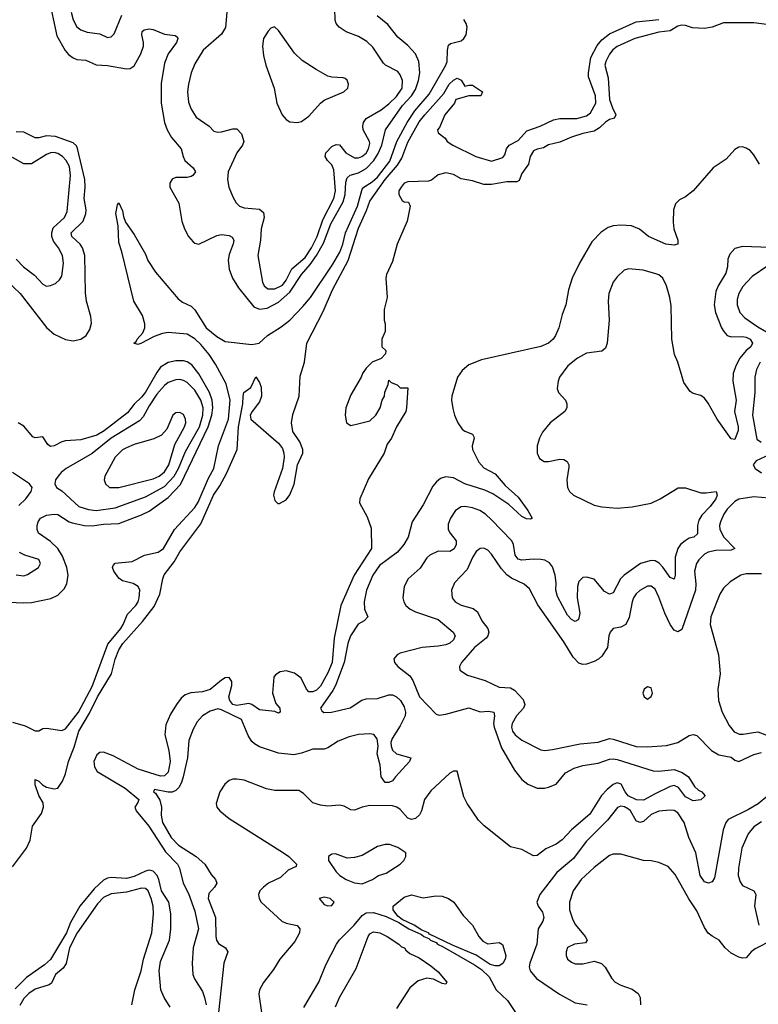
# Model space of a CAD drawing. Header units: inches. Extents: x 1682530 to 1839546, y 640742 to 791647.
# Tile 298 of 656: x 1732269 to 1736153, y 714234 to 719410. Entities that reach past the tile are written whole.
import ezdxf

# ---------------------------------------------------------------- set-up
doc = ezdxf.new("R2010")
doc.units = ezdxf.units.IN
doc.header["$MEASUREMENT"] = 0
doc.layers.add('B7731', color=7, linetype='Continuous')

msp = doc.modelspace()

# ---------------------------------------------------------------- linework, layer by layer
at = {"layer": 'B7731', "color": 5}
for points, elevation in [([(1732419.6, 719530), (1732464, 719324), (1732507.3, 719247.3), (1732526, 719226), (1732550, 719208.4), (1732570, 719200.8), (1732616.4, 719196.4), (1732670, 719171.8), (1732730, 719168.4), (1732830, 719150.8), (1732850, 719153.1), (1732870, 719166.7), (1732905.3, 719230), (1732919.6, 719270), (1732920.5, 719290), (1732910.8, 719330), (1732912.2, 719347.8), (1732923.5, 719356.5), (1732950, 719361.5), (1732970, 719358.5), (1733030, 719333.9), (1733086.8, 719326.8), (1733097.8, 719317.8), (1733100.8, 719310), (1733092.5, 719290), (1733049.3, 719230.7), (1733030, 719180.7), (1733013.4, 719073.4), (1733013, 718970), (1733030.9, 718870), (1733043.5, 718830), (1733067.3, 718790), (1733118.2, 718730), (1733127.5, 718690), (1733136.9, 718670), (1733181.8, 718630), (1733193.6, 718610), (1733178.9, 718590), (1733170, 718585), (1733150, 718579.5), (1733090, 718579.4), (1733070, 718571.5), (1733058, 718550), (1733058.3, 718530), (1733104.9, 718444.9), (1733121.6, 718350), (1733135.4, 718310), (1733157.2, 718270), (1733181.6, 718241.6), (1733190, 718234.9), (1733210, 718230.2), (1733305.7, 718274.3), (1733330, 718280.1), (1733370, 718275.2), (1733386.5, 718266.5), (1733395.2, 718250), (1733392.1, 718232.1), (1733370, 718175.1), (1733364.9, 718144.9), (1733370, 718097.3), (1733387.1, 718050), (1733419.8, 717999.8), (1733499.7, 717899.7), (1733530, 717887.1), (1733570, 717892.4), (1733630, 717924.6), (1733690, 717977.7), (1733750, 718070), (1733797, 718123), (1733830.3, 718169.7), (1733866, 718234), (1733904.2, 718335.8), (1733970, 718452.9), (1733980.7, 718490), (1733984, 718556), (1733990, 718578.9), (1734007.2, 718592.8), (1734050, 718604.7), (1734090, 718626.5), (1734130.7, 718670), (1734153.4, 718706.6), (1734172.9, 718750), (1734193, 718830), (1734281.7, 718958.3), (1734329.6, 719010), (1734350, 719041.9), (1734366.4, 719090), (1734372.2, 719130), (1734368.6, 719190), (1734350, 719230.6), (1734310, 719274), (1734257.4, 719317.4), (1734204.3, 719384.3), (1734149, 719430)], 520), ([(1732539.2, 719450), (1732549.1, 719409.1), (1732570, 719372.4), (1732590, 719356.9), (1732623.9, 719343.9), (1732690, 719334.6), (1732730, 719315.5), (1732750, 719319.6), (1732764.8, 719335.2), (1732806.5, 719433.5)], 540), ([(1733358, 719450), (1733351.6, 719368.4), (1733330, 719332.8), (1733233.1, 719250), (1733190, 719177.6), (1733170.2, 719130), (1733155.9, 719070), (1733150.8, 719030), (1733155.6, 718975.6), (1733170, 718938.7), (1733197.4, 718897.4), (1733265.5, 718850), (1733290, 718823.8), (1733310, 718818.7), (1733330, 718820.2), (1733390, 718836.5), (1733410, 718836.5), (1733435.8, 718810), (1733448.1, 718770), (1733439.7, 718750), (1733411, 718710), (1733364.6, 718610), (1733360.7, 718570), (1733369.2, 718530), (1733390, 718478), (1733407.4, 718447.4), (1733423.8, 718430), (1733450, 718421.3), (1733530, 718412.7), (1733550, 718395.8), (1733555, 718370), (1733539.2, 718310), (1733535.9, 718250), (1733520.6, 718170), (1733545, 718030), (1733554.4, 718010), (1733574, 717994), (1733610, 717995.3), (1733650, 718014.2), (1733670, 718039.7), (1733699.9, 718100.1), (1733770, 718160.3), (1733804, 718210), (1733833.7, 718270), (1733862.4, 718357.6), (1733921, 718470), (1733929.9, 718510.1), (1733920.2, 718620.2), (1733910, 718646), (1733886.6, 718670), (1733875.8, 718690), (1733879.3, 718710), (1733910, 718742.8), (1733932.8, 718752.8), (1733951.2, 718751.2), (1733983.1, 718710), (1734030, 718682.9), (1734050, 718683.2), (1734067.6, 718690), (1734090, 718708.8), (1734103.7, 718730), (1734110, 718758), (1734108.6, 718770), (1734075.5, 718830), (1734072.5, 718850), (1734076.5, 718870), (1734090, 718890.2), (1734170, 718936.3), (1734210, 718966.7), (1734250, 719005.3), (1734279.9, 719050), (1734282.4, 719090), (1734270, 719119.7), (1734256.5, 719136.5), (1734193, 719170), (1734181.2, 719181.2), (1734125.4, 719265.4), (1734095.1, 719295.1), (1734050, 719321.6), (1733985.9, 719345.9), (1733948.3, 719370), (1733933.5, 719390), (1733928, 719408), (1733926, 719466)], 540), ([(1732230, 714955.9), (1732305, 715055), (1732324.4, 715095.6), (1732335.8, 715170), (1732383, 715237), (1732394.1, 715270), (1732392.3, 715292.3), (1732370, 715331.6), (1732350, 715386.6), (1732350, 715415.5), (1732370, 715406), (1732387.8, 715387.8), (1732410, 715375.2), (1732450, 715365.7), (1732469.6, 715370.4), (1732493, 715407), (1732510, 715444.7), (1732525.3, 715510), (1732554.3, 715585.7), (1732579.4, 715670), (1732636.3, 715763.7), (1732678.6, 715850), (1732750.9, 715970), (1732770, 716047.6), (1732790, 716096.8), (1732810.5, 716130), (1732914.9, 716245.1), (1732975, 716325), (1733006.1, 716390), (1733020.7, 716470), (1733029.1, 716490.9), (1733080.4, 716559.6), (1733110, 716611.3), (1733221.5, 716758.5), (1733287.4, 716910), (1733321.4, 716958.6), (1733356.5, 717023.5), (1733411.6, 717150), (1733419.9, 717270), (1733442.4, 717390), (1733443.1, 717430), (1733448.2, 717450), (1733484.1, 717475.9), (1733510, 717531.3), (1733530, 717502), (1733538.5, 717478.5), (1733540.5, 717430), (1733530, 717401.2), (1733490.5, 717350), (1733480.7, 717330), (1733484, 717310), (1733630, 717184), (1733650, 717156), (1733658.4, 717130), (1733660.4, 717110), (1733650.4, 717049.6), (1733607.1, 716927.1), (1733604, 716910), (1733610, 716882), (1733626.4, 716866.4), (1733634.6, 716865.4), (1733670, 716884.7), (1733690, 716911.3), (1733711.7, 716968.3), (1733729.4, 717070), (1733757, 717130), (1733756.9, 717150), (1733741.7, 717190), (1733705.6, 717245.6), (1733698.7, 717290), (1733705.2, 717334.8), (1733737.8, 717430), (1733744.5, 717535.5), (1733766, 717610), (1733778.4, 717710), (1733865.1, 717874.9), (1733913.5, 717990), (1733995.7, 718144.3), (1734050, 718313.6), (1734093, 718407), (1734110, 718455.8), (1734190, 718569.6), (1734256, 718644), (1734277.7, 718682.3), (1734310, 718765.6), (1734370, 718872), (1734399.8, 718910), (1734498.5, 719021.5), (1734527.5, 719070), (1734550, 719092.2), (1734570, 719102.8), (1734590, 719092), (1734610, 719061), (1734630, 719066), (1734650, 719064.7), (1734702, 719030), (1734694, 719010), (1734630, 719009.2), (1734562, 718990), (1734556, 718970), (1734504, 718910), (1734476.8, 718843.2), (1734466, 718830), (1734470, 718814), (1734506.8, 718786.8), (1734516, 718770), (1734546, 718750), (1734666.8, 718690), (1734750, 718666.4), (1734810, 718685.5), (1734820.5, 718699.5), (1734829.6, 718730), (1734842.9, 718750), (1734890, 718775.3), (1734935.3, 718824.7), (1735005.2, 718850), (1735076.2, 718883.8), (1735110, 718890.4), (1735198, 718890), (1735250, 718904.2), (1735270, 718919.3), (1735299.2, 718970), (1735296.1, 719010), (1735260.5, 719110), (1735259.8, 719130), (1735272.3, 719210), (1735305.7, 719274.3), (1735330, 719303.2), (1735370, 719335.8), (1735510, 719398), (1735630, 719410.2)], 460), ([(1732230, 715717.1), (1732296.7, 715696.7), (1732350, 715671.8), (1732370, 715670.5), (1732390, 715683), (1732410, 715685.3), (1732490, 715673.2), (1732510, 715681.7), (1732577.1, 715770), (1732650, 715903.8), (1732732.8, 716127.2), (1732800.1, 716210), (1732813.3, 716230), (1732835.7, 716284.3), (1732878.9, 716330), (1732891.4, 716350), (1732897.1, 716370), (1732900.7, 716410), (1732891.8, 716430), (1732865.7, 716445.7), (1732810, 716460.5), (1732790, 716474), (1732763.1, 716510), (1732756.5, 716530), (1732760.1, 716539.9), (1732770, 716552.3), (1732859.5, 716560.5), (1732925.4, 716594.6), (1732996.4, 716610), (1733024.3, 716630), (1733083.2, 716730), (1733190, 716845.5), (1733207.1, 716872.9), (1733260.9, 716999.1), (1733290, 717050.2), (1733314.5, 717170), (1733366.2, 717310), (1733375, 717410), (1733354.9, 717494.9), (1733298.9, 717598.9), (1733265.1, 717650), (1733221.6, 717701.6), (1733190, 717731.3), (1733150, 717755.6), (1733050, 717764.7), (1733020.3, 717759.7), (1732975.5, 717744.5), (1732906.5, 717706.5), (1732890, 717702.4), (1732869.7, 717709.7), (1732881.6, 717718.4), (1732886.3, 717730), (1732916.6, 717763.4), (1732927.1, 717790), (1732927.2, 717810), (1732914.5, 717854.5), (1732869.7, 717930.3), (1732806.6, 718190), (1732790, 718239), (1732786.3, 718326.3), (1732774.5, 718390), (1732783.6, 718436.4), (1732790, 718446), (1732810, 718404.7), (1732814.2, 718374.2), (1732824.8, 718344.8), (1732870, 718280.4), (1732930, 718176.2), (1732943.4, 718143.4), (1732982.8, 718082.8), (1733102.4, 717942.4), (1733125.5, 717925.5), (1733170, 717904.1), (1733190, 717884.8), (1733250.1, 717790), (1733304.7, 717744.7), (1733350, 717718.7), (1733490, 717701.7), (1733527.4, 717710), (1733572.3, 717750), (1733644.6, 717795.4), (1733689.3, 717830.7), (1733758.4, 717901.6), (1733798.3, 717950), (1733915.2, 718124.8), (1733951.9, 718188.1), (1733967.9, 718230), (1733982.8, 718290), (1734046, 718430), (1734070, 718518.4), (1734078.1, 718530), (1734122.3, 718557.7), (1734150, 718582.5), (1734214.9, 718665.1), (1734252.8, 718770), (1734306.6, 718870), (1734346.7, 718930), (1734421.3, 719018.7), (1734509.9, 719169.9), (1734516.8, 719190), (1734518.4, 719250), (1734524.2, 719275.8), (1734534.8, 719285.2), (1734590, 719299.1), (1734605.1, 719310), (1734616.4, 719330), (1734621.4, 719370), (1734616.5, 719390), (1734604.4, 719410)], 480), ([(1736250, 719378), (1736130, 719393.3), (1735970, 719393.1), (1735910, 719369.9), (1735870, 719363.4), (1735806.2, 719366.2), (1735770, 719379.4), (1735750, 719381.1), (1735730, 719375.5), (1735690, 719351.8), (1735630, 719343.5), (1735504, 719310), (1735410, 719268.4), (1735388.1, 719251.9), (1735370, 719227.6), (1735350.3, 719190), (1735346.5, 719170), (1735363.7, 719103.7), (1735371.1, 718990), (1735385.9, 718945.9), (1735403.8, 718910), (1735399.9, 718900.1), (1735391, 718890), (1735370, 718885.1), (1735350, 718871.1), (1735318.6, 718841.4), (1735290, 718823.1), (1735230, 718810.8), (1735170, 718792), (1735110, 718766.3), (1735050, 718752.4), (1735023.4, 718736.6), (1734990, 718729.6), (1734970, 718719.7), (1734954, 718690), (1734944.9, 718650), (1734910, 718600.9), (1734894.9, 718565.1), (1734883.1, 718556.9), (1734830, 718557.4), (1734750, 718544), (1734710, 718543.5), (1734650, 718562), (1734590, 718573.1), (1734550, 718595.3), (1734510, 718604.8), (1734470, 718594), (1734433.5, 718566.5), (1734418.8, 718561.2), (1734310, 718556.5), (1734290.6, 718550), (1734274, 718530), (1734262.8, 718510), (1734262, 718490), (1734279.6, 718459.6), (1734290, 718452), (1734314, 718450), (1734322, 718430), (1734306, 718350), (1734253.4, 718230), (1734230, 718138), (1734197.3, 718070), (1734194, 718050), (1734201, 717950), (1734185.4, 717885.4), (1734184.7, 717830), (1734191.3, 717810), (1734191.3, 717770), (1734174, 717730), (1734174, 717690), (1734194, 717670), (1734192.7, 717652.7), (1734170, 717628), (1734122, 717610), (1734090, 717578), (1734071.3, 717550), (1734064.7, 717530), (1734010, 717438), (1733984, 717370), (1733980.7, 717330), (1733986.8, 717290), (1734010, 717276), (1734053.6, 717286.4), (1734110, 717301), (1734142, 717330), (1734164, 717370), (1734175.3, 717410), (1734188, 717430), (1734188.9, 717451.1), (1734207.3, 717492.7), (1734210, 717514), (1734222, 717502), (1734254, 717490), (1734270, 717474), (1734310, 717474), (1734302.8, 717370), (1734298.8, 717350), (1734250.7, 717270), (1734223.8, 717210), (1734202, 717178), (1734185.5, 717130), (1734103.7, 716996.3), (1734057.6, 716890), (1734056.4, 716870), (1734096.4, 716796.4), (1734116.8, 716736.8), (1734118, 716630), (1734028, 716490), (1733958, 716330), (1733922.5, 716157.5), (1733912, 716030), (1733890, 715976.3), (1733850, 715906.3), (1733830, 715885.4), (1733810, 715875.6), (1733790, 715876.2), (1733776.2, 715890), (1733748.1, 715948.1), (1733714.6, 715974.6), (1733670, 715986.9), (1733638.6, 715981.4), (1733613.6, 715966.4), (1733606, 715954), (1733598.3, 715870), (1733615.6, 715815.6), (1733637, 715790), (1733638, 715770), (1733630, 715764), (1733610, 715773.2), (1733530, 715781.3), (1733489.2, 715809.2), (1733474, 715814), (1733410, 715804.7), (1733389.9, 715810), (1733373.7, 715830), (1733369, 715850), (1733384.7, 715910), (1733383.7, 715930), (1733370, 715952.3), (1733350, 715949.8), (1733330, 715937.3), (1733270, 715888.9), (1733230, 715875.9), (1733168.8, 715871.2), (1733139.5, 715860.5), (1733117.7, 715842.3), (1733093.4, 715810), (1733061.6, 715758.4), (1733037.5, 715702.5), (1733032.7, 715650), (1733052.8, 715567.2), (1733060.2, 715510), (1733050, 715453.2), (1733030, 715435.1), (1733010, 715432.8), (1732891.9, 715470), (1732760.2, 715540.2), (1732710, 715559.7), (1732690, 715556.7), (1732674.7, 715545.3), (1732659, 715510), (1732661.7, 715481.7), (1732676.7, 715456.7), (1732823.5, 715370), (1732894.6, 715310), (1732890, 715294), (1732874, 715270), (1732881.6, 715250), (1732948.1, 715170), (1733035.1, 715035.1), (1733098.4, 714970), (1733109.5, 714949.5), (1733128.5, 714870), (1733155.6, 714815.6), (1733190, 714723.8), (1733208.4, 714630), (1733181.5, 714530), (1733175.2, 714450), (1733179, 714390), (1733187.5, 714367.5), (1733230, 714301.3), (1733239.8, 714270), (1733248.6, 714230)], 460), ([(1732136.5, 718096.5), (1732270.8, 717970.8), (1732410, 717791.1), (1732450, 717756.2), (1732510, 717728), (1732550, 717720.8), (1732590, 717730.2), (1732617.4, 717750), (1732638.4, 717781.6), (1732646, 717814), (1732643.2, 717850), (1732620.8, 717930), (1732614, 717974), (1732612.1, 718170), (1732599.6, 718210), (1732586.1, 718230), (1732542.3, 718270), (1732540.2, 718290), (1732602.5, 718350), (1732617.2, 718390), (1732618.5, 718410), (1732607.3, 718470), (1732612.8, 718530), (1732611.1, 718570), (1732573.3, 718733.3), (1732567, 718747), (1732550, 718762.9), (1732456.4, 718796.4), (1732410, 718799.1), (1732370, 718788.5), (1732350, 718788.1), (1732290, 718817.8), (1732250, 718819.7)], 520), ([(1732250.2, 718150), (1732287.9, 718110), (1732346.3, 718066.3), (1732390, 718018.9), (1732410, 718008.9), (1732430, 718011.7), (1732456.8, 718023.2), (1732478.7, 718041.3), (1732490, 718060.7), (1732499.1, 718130), (1732493.2, 718170), (1732472.6, 718210), (1732445.9, 718245.9), (1732437.7, 718270), (1732437, 718290), (1732445.3, 718314.7), (1732504.3, 718370), (1732518.3, 718401.7), (1732535.4, 718590), (1732530, 718637.7), (1732512.9, 718670), (1732494, 718690), (1732470, 718706.1), (1732450, 718712), (1732430, 718710.4), (1732410, 718701), (1732330, 718651.1), (1732290, 718652.2), (1732230, 718685.7)], 540), ([(1736159.1, 718650), (1736130, 718699.8), (1736110, 718721.1), (1736090, 718734.5), (1736070, 718741.1), (1736050, 718739.8), (1736030, 718726.4), (1735983.6, 718676.4), (1735916.2, 718630), (1735810, 718509.6), (1735770, 718478.4), (1735738, 718462), (1735717.7, 718442.3), (1735706.5, 718410), (1735705.1, 718345.1), (1735708.8, 718310), (1735730.2, 718250), (1735730, 718229.6), (1735710, 718223.9), (1735667.3, 718230), (1735576, 718270), (1735528.3, 718308.3), (1735486.3, 718326.3), (1735430, 718329), (1735390, 718325.7), (1735363.2, 718316.8), (1735327.3, 718292.7), (1735277.8, 718242.2), (1735212.9, 718130), (1735174.4, 718050), (1735154.4, 717990), (1735140.2, 717910), (1735120.9, 717859.1), (1735103.5, 717790), (1735087.2, 717750), (1735073.5, 717730), (1735050, 717709.4), (1735010, 717691.6), (1734697.9, 717622.1), (1734630, 717595.2), (1734595.1, 717564.9), (1734571.4, 717530), (1734541.7, 717430), (1734539.6, 717410), (1734546, 717366), (1734555.2, 717330), (1734573.1, 717290), (1734596.3, 717256.3), (1734610, 717246.2), (1734650.1, 717230.1), (1734656.9, 717216.9), (1734659.1, 717210), (1734648.2, 717170), (1734649.7, 717150), (1734683.6, 717083.6), (1734710, 717053), (1734770, 717021.5), (1734821.2, 716961.2), (1734890, 716898.8), (1734941.5, 716830), (1734963, 716790), (1734955.5, 716784.5), (1734934.2, 716785.8), (1734910, 716798), (1734841.8, 716861.8), (1734756.3, 716916.3), (1734715.7, 716935.7), (1734610.5, 716970), (1734550, 717000.7), (1734510, 717006.7), (1734482.5, 716997.5), (1734460, 716980), (1734441.8, 716958.2), (1734390, 716858.7), (1734333.3, 716770), (1734310.9, 716690), (1734289.2, 716650), (1734255.8, 716610), (1734160.4, 716539.6), (1734125.7, 716490), (1734092.4, 716410), (1734079.6, 716350), (1734082, 716310), (1734098.9, 716270), (1734080.8, 716250), (1734048.9, 716231.1), (1734008.8, 716171.2), (1733994.6, 716130), (1733975.1, 716030), (1733929.3, 715910), (1733916.2, 715883.8), (1733850.7, 715790), (1733856.8, 715776.8), (1733867.8, 715767.8), (1733908.9, 715768.9), (1734007.3, 715792.7), (1734067.6, 715832.4), (1734090, 715839.9), (1734150, 715840.6), (1734210, 715860.5), (1734230, 715859.8), (1734250, 715850.6), (1734270.9, 715830), (1734290, 715797.3), (1734297.3, 715770), (1734295.9, 715750), (1734270, 715698), (1734226.9, 715630), (1734221, 715610), (1734222.1, 715590), (1734230.1, 715570.1), (1734250, 715551), (1734325.5, 715530), (1734319.1, 715510), (1734245.3, 715430), (1734230, 715407.6), (1734210, 715399.1), (1734190, 715400.3), (1734170, 715429.6), (1734163.7, 715490), (1734149.2, 715550), (1734154.2, 715590), (1734149.3, 715629.3), (1734131.7, 715651.7), (1734110, 715655.9), (1734050, 715652), (1734000.8, 715639.2), (1733943.8, 715616.2), (1733890, 715582.6), (1733870, 715575.6), (1733810, 715574.1), (1733750, 715553.1), (1733710, 715545.8), (1733630, 715553), (1733530, 715587.8), (1733503.4, 715603.4), (1733490, 715615), (1733470, 715646.6), (1733435.6, 715730), (1733330, 715781.5), (1733310, 715786.6), (1733270, 715774.8), (1733230.6, 715749.4), (1733202.3, 715717.7), (1733180.7, 715679.3), (1733158.8, 715621.2), (1733151.2, 715530), (1733128.9, 715430), (1733120, 715400), (1733106.1, 715373.9), (1733090, 715357.1), (1733070, 715349.1), (1733048.7, 715348.7), (1732978, 715362), (1732972.9, 715350), (1732983.3, 715343.3), (1733006.1, 715306.1), (1733013.6, 715270), (1733012, 715228), (1733019.7, 715190), (1733065.5, 715110), (1733103.9, 715070), (1733196.6, 715010), (1733242.1, 714970), (1733275.9, 714915.9), (1733297.8, 714890), (1733304.8, 714870), (1733293.6, 714850), (1733263.5, 714816.5), (1733259.6, 714790), (1733298.8, 714690), (1733299.5, 714590), (1733303.4, 714570), (1733313.8, 714553.8), (1733351.4, 714530), (1733362.7, 714510), (1733342, 714450), (1733313.9, 714190)], 480), ([(1736212.9, 718212.9), (1736070, 718217.8), (1736030, 718207.1), (1736002.7, 718177.3), (1735993.4, 718150), (1735990.2, 718110), (1735982.1, 718077.9), (1735941.5, 718010), (1735930, 717980.7), (1735921.2, 717910), (1735928.4, 717870), (1735959.8, 717790), (1735971, 717770), (1735990, 717750.2), (1736010, 717742.1), (1736070, 717744.5), (1736090, 717740.1), (1736110.1, 717730), (1736122.7, 717710), (1736114.5, 717690), (1736089.7, 717670.3), (1736056.6, 717630), (1736035.3, 717590), (1736021.4, 717550), (1736019.8, 717510), (1736036.6, 717410), (1736028.3, 717350), (1736047.3, 717270), (1736046.5, 717250), (1736030, 717203), (1736010, 717205.8), (1735936.9, 717310), (1735890, 717394.5), (1735870, 717420.4), (1735850, 717433.7), (1735810, 717444.7), (1735795.3, 717455.3), (1735761.6, 717501.6), (1735729.9, 717609.9), (1735712.2, 717650), (1735697.7, 717730), (1735694, 717906), (1735687.2, 717950), (1735670, 718010.9), (1735651.4, 718050), (1735630, 718067.8), (1735614.2, 718074.2), (1735547.9, 718092.1), (1735470, 718099.9), (1735447.3, 718092.7), (1735410, 718058), (1735389.5, 718030), (1735366.6, 717970), (1735363.1, 717930), (1735369.5, 717830), (1735357.5, 717710), (1735350, 717683.5), (1735330, 717667.2), (1735250, 717656), (1735202.6, 717630), (1735152, 717590), (1735107, 717530), (1735099.7, 717510), (1735096, 717470), (1735103.1, 717450), (1735139.3, 717410), (1735145.7, 717390), (1735145.2, 717370), (1735135.6, 717350), (1735058.5, 717290), (1735018, 717242), (1735001.6, 717210), (1734990.2, 717170), (1734990.2, 717130), (1735003, 717103), (1735027.3, 717087.3), (1735050, 717086.7), (1735110, 717099.8), (1735130, 717097.4), (1735147.2, 717087.2), (1735156, 717070), (1735156.7, 717056.7), (1735146.8, 716990), (1735150.2, 716950.2), (1735160.3, 716930), (1735180.3, 716910), (1735290, 716857.4), (1735330, 716848.5), (1735410, 716842.2), (1735490, 716848.3), (1735590, 716867.3), (1735636.2, 716890), (1735731.5, 716948.5), (1735770, 716948.7), (1735850, 716922.3), (1735878.5, 716921.5), (1735930.6, 716930), (1735937.2, 716910), (1735929.2, 716890), (1735899.8, 716850), (1735855.2, 716804.8), (1735840.6, 716779.4), (1735833.9, 716750), (1735833.8, 716706.2), (1735813.4, 716690), (1735790, 716683.7), (1735769, 716670), (1735744.4, 716650), (1735729.2, 716630), (1735715.9, 716584.1), (1735715, 716490), (1735710, 716468.2), (1735690, 716477.8), (1735651.8, 716531.8), (1735632.1, 716552.1), (1735610, 716564), (1735590, 716567), (1735533.1, 716550), (1735447.6, 716490), (1735428.1, 716470), (1735390, 716396.8), (1735370.2, 716389.8), (1735344.1, 716404.1), (1735290, 716468.1), (1735250, 716479.8), (1735230, 716476.8), (1735210, 716456.4), (1735201.5, 716430), (1735200.1, 716370), (1735214.1, 716290), (1735210, 716263.7), (1735205.2, 716254.8), (1735190, 716245.1), (1735170, 716256.5), (1735150, 716279.8), (1735097.3, 716377.3), (1735087.9, 716410), (1735090.3, 716450), (1735084.5, 716490), (1735070, 716534), (1735054.3, 716554.3), (1735030, 716567.9), (1735010, 716572.7), (1734970, 716574.4), (1734910, 716568.2), (1734890, 716574.3), (1734874.6, 716594.6), (1734864.9, 716650), (1734856.6, 716670), (1734750, 716780.2), (1734717.6, 716810), (1734687.8, 716830), (1734650, 716844.3), (1734610, 716849.9), (1734590, 716847.9), (1734561, 716830), (1734534, 716790), (1734521.8, 716758.2), (1734521.5, 716730), (1734531.8, 716710), (1734564, 716670), (1734563.9, 716650), (1734552.7, 716627.3), (1734530, 716614.6), (1734470, 716616.1), (1734424.8, 716595.2), (1734410, 716581.5), (1734374.2, 716525.8), (1734311, 716470), (1734291, 716430), (1734283.5, 716370), (1734288.2, 716350), (1734300.2, 716330), (1734322.2, 716310), (1734350, 716296.2), (1734470, 716255.7), (1734548.4, 716190), (1734558.2, 716170), (1734550, 716149.9), (1734530, 716132.5), (1734510, 716123.7), (1734470, 716115.5), (1734384.9, 716110), (1734270, 716078.9), (1734253.4, 716070), (1734236.3, 716050), (1734239.1, 716030), (1734257.1, 716010), (1734319.6, 715959.6), (1734335.6, 715935.6), (1734370.9, 715850), (1734459.3, 715759.3), (1734474.4, 715754.4), (1734510, 715758), (1734630, 715791.6), (1734690, 715771.1), (1734734.7, 715774.7), (1734762.6, 715770), (1734766.3, 715750), (1734760.2, 715710), (1734763.8, 715690), (1734801.7, 715581.7), (1734870, 715464.5), (1734910, 715416.2), (1734941.5, 715390), (1734990.1, 715370.1), (1735028.7, 715370), (1735050, 715374.6), (1735090, 715391), (1735138.3, 715450), (1735184.6, 715475.4), (1735230, 715489.2), (1735310, 715501.2), (1735370, 715522.6), (1735390, 715524.1), (1735410, 715521.3), (1735600.1, 715460.1), (1735630, 715458.5), (1735710, 715467.6), (1735752.5, 715452.5), (1735786.3, 715430), (1735818.1, 715378.1), (1735838.4, 715358.4), (1735856.3, 715350), (1735871.5, 715331.5), (1735870, 715325.2), (1735850, 715307.6), (1735810, 715302.4), (1735770, 715324), (1735732.9, 715372.9), (1735710, 715383.5), (1735690, 715378.2), (1735610, 715340.6), (1735550, 715307.2), (1735511.7, 715308.3), (1735468.7, 715328.7), (1735452.1, 715350), (1735431, 715391), (1735410, 715397.3), (1735390, 715389.4), (1735357.4, 715362.6), (1735329.2, 715330.8), (1735266.4, 715233.6), (1735171.3, 715150), (1735121.9, 715098.1), (1735090, 715075.3), (1735035.8, 715050), (1734990, 715016.5), (1734970, 715014.4), (1734910, 715048), (1734850, 715061.8), (1734711.3, 715171.3), (1734680.8, 715200.8), (1734622, 715290), (1734604.7, 715324.7), (1734570, 715458.4), (1734550, 715459.8), (1734530, 715448.7), (1734430, 715356), (1734397.2, 715310), (1734382.6, 715250), (1734371.9, 715230), (1734350, 715209.9), (1734330, 715205.6), (1734310, 715212.2), (1734270, 715256.8), (1734252.1, 715270), (1734230, 715277.2), (1734110, 715278.4), (1734070.2, 715269.8), (1734030, 715254.3), (1734010, 715255.8), (1733974.8, 715274.8), (1733950, 715280.9), (1733890, 715275.8), (1733850, 715279.8), (1733810, 715292.9), (1733761.7, 715341.7), (1733736.8, 715356.8), (1733610, 715357.5), (1733566.8, 715366.8), (1733450, 715411.3), (1733410, 715417.7), (1733390, 715417.4), (1733370, 715410.8), (1733346.7, 715390), (1733320.7, 715350), (1733301.8, 715290), (1733304.8, 715270), (1733321, 715250), (1733369.7, 715209.7), (1733655.5, 715030), (1733683.6, 715010), (1733724.4, 714970), (1733722, 714958), (1733681.3, 714938.7), (1733640.1, 714899.9), (1733577.4, 714870), (1733550.3, 714850), (1733531.8, 714830), (1733524, 714810), (1733527.4, 714790), (1733538.7, 714770), (1733646.5, 714670), (1733670, 714659.8), (1733727.8, 714647.8), (1733742.7, 714630), (1733741, 714610), (1733716.3, 714563.7), (1733636.9, 714470), (1733603.8, 714416.2), (1733550, 714348.4), (1733530.2, 714310), (1733527.1, 714287.1), (1733541, 714190)], 520), ([(1736203.7, 718116.3), (1736120.1, 718059.9), (1736072.3, 718007.7), (1736050.1, 717970), (1736041.7, 717938.3), (1736041.3, 717910), (1736055, 717870), (1736081.9, 717841.9), (1736150, 717795), (1736228.7, 717748.7)], 540), ([(1732170, 716350.1), (1732290, 716343.5), (1732330, 716345.6), (1732432.3, 716367.7), (1732470, 716384.6), (1732502.5, 716417.5), (1732515.8, 716444.2), (1732523, 716490), (1732516.6, 716530), (1732493.3, 716590), (1732468.5, 716630), (1732430, 716666.5), (1732367.4, 716710), (1732359.9, 716730), (1732361, 716750), (1732365.8, 716770), (1732377.7, 716790), (1732410, 716804.1), (1732449.5, 716810.5), (1732470, 716808.7), (1732529.4, 716770), (1732544.6, 716764.6), (1732610, 716750.5), (1732650, 716748.2), (1732710, 716756.8), (1732790, 716761), (1732910, 716806.1), (1732950, 716826), (1733050, 716898.2), (1733114.6, 716965.4), (1733260.3, 717270), (1733279.7, 717330), (1733284.7, 717370), (1733281.3, 717410), (1733267.4, 717450), (1733210, 717548.3), (1733174.4, 717594.4), (1733150, 717610.3), (1733130, 717615.8), (1733090, 717616.1), (1733050, 717607.4), (1733010, 717582.4), (1732990, 717555.6), (1732930, 717450.9), (1732910, 717424.8), (1732870, 717387.6), (1732836.2, 717343.7), (1732712.5, 717247.5), (1732675, 717225), (1732590, 717201.6), (1732510, 717195.4), (1732490, 717189.9), (1732450, 717169), (1732430, 717165.2), (1732416.3, 717176.3), (1732390, 717216), (1732350, 717211.7), (1732337.3, 717217.3), (1732290, 717273.1), (1732260.9, 717290)], 520), ([(1736163.3, 717610), (1736142.9, 717570), (1736135.5, 717530), (1736133.9, 717450), (1736122.7, 717330), (1736144.8, 717204.8), (1736168.6, 717188.6)], 540), ([(1736210, 717122.2), (1736141.3, 717090), (1736125.5, 717070), (1736137.1, 717050), (1736170, 717027.6)], 540), ([(1732264, 716856), (1732300.9, 716890), (1732328.2, 716930), (1732335.1, 716950), (1732320.9, 716970), (1732230, 717029.7)], 540), ([(1736210, 716894.6), (1736130, 716900.7), (1736050, 716888.4), (1736030, 716877.2), (1735990, 716836.1), (1735972.4, 716810), (1735954.1, 716770), (1735948.2, 716750), (1735950.1, 716730), (1735971.8, 716690), (1736030.4, 716630), (1736010, 716621.4), (1735930, 716618.5), (1735890, 716611.1), (1735870, 716600.2), (1735840.2, 716570), (1735828, 716550), (1735818, 716510), (1735824.8, 716444.8), (1735822.7, 716410), (1735750, 716203.6), (1735730, 716191.1), (1735710, 716199.8), (1735690, 716229.7), (1735661.6, 716290), (1735630, 716374.5), (1735610, 716415.1), (1735590, 716431.3), (1735570, 716431.1), (1735530, 716409.7), (1735510, 716391.1), (1735497.2, 716370), (1735488.8, 716350), (1735473.6, 716266.4), (1735455.6, 716230), (1735430, 716215.4), (1735390.2, 716209.8), (1735373.1, 716190), (1735366.4, 716170), (1735360.6, 716110), (1735330, 716064.5), (1735312.5, 716047.5), (1735290, 716035.2), (1735250, 716021.7), (1735230, 716020.2), (1735210, 716027.2), (1735179.2, 716059.2), (1735130, 716138.5), (1734993.9, 716333.9), (1734950, 716417.6), (1734922, 716442), (1734854.5, 716474.5), (1734831, 716491), (1734802.7, 716522.7), (1734750, 716600.7), (1734730, 716620.7), (1734710, 716631.6), (1734690, 716629.6), (1734670, 716614), (1734650, 716582.9), (1734621.5, 716518.5), (1734555.8, 716450), (1734539.5, 716410), (1734543.7, 716370), (1734559.3, 716350), (1734590, 716331.8), (1734653.7, 716313.7), (1734676.9, 716296.9), (1734699.8, 716250), (1734730.9, 716210), (1734735.1, 716190), (1734730.1, 716170), (1734721.8, 716158.2), (1734660.2, 716110), (1734592.7, 716030), (1734582, 716010), (1734584, 715990), (1734624.2, 715964.2), (1734716, 715936), (1734790, 715901.5), (1734850, 715897.7), (1734870, 715885.8), (1734916, 715836), (1734925.5, 715810), (1734918.2, 715790), (1734881.8, 715750), (1734859.3, 715710), (1734855, 715690), (1734859.8, 715670), (1734874.2, 715650), (1734910, 715622.7), (1735010, 715571.5), (1735030, 715567.9), (1735070, 715572.2), (1735216.6, 715603.4), (1735310, 715611.8), (1735370, 715630.1), (1735390, 715628), (1735510, 715588.8), (1735570, 715587.5), (1735670, 715594.2), (1735729.8, 715610.2), (1735790, 715646), (1735810, 715651.6), (1735830, 715646), (1735907.5, 715567.5), (1735945.5, 715545.5), (1736010, 715532.3), (1736030, 715517.6), (1736050, 715510.2), (1736130, 715546.7), (1736170, 715557.1)], 540), ([(1732250, 716490.4), (1732290, 716486.7), (1732310, 716493.4), (1732367.3, 716530), (1732378.3, 716550), (1732370, 716571.3), (1732295.1, 716595.1), (1732268.4, 716608.4)], 540), ([(1736170, 716496.7), (1736090, 716496.8), (1736060.5, 716490), (1736004.7, 716455.3), (1735970, 716421.3), (1735951.3, 716390), (1735903.5, 716270), (1735900.2, 716230), (1735942.9, 716070), (1735952.4, 715970), (1735940.7, 715890), (1735942.9, 715830), (1735963.2, 715770), (1735999.5, 715699.5), (1736026.7, 715666.7), (1736054.2, 715654.2), (1736072.8, 715652.8), (1736150, 715665.4), (1736193, 715650)], 560), ([(1736202.8, 715330), (1736152.3, 715287.7), (1736102.1, 715257.9), (1735994.5, 715205.5), (1735982.9, 715190), (1735968.1, 715150), (1735922, 714898), (1735910, 714877), (1735890.3, 714869.7), (1735870, 714876.8), (1735847.6, 714910), (1735825.2, 715030), (1735787.3, 715110), (1735762.6, 715190), (1735730, 715239.4), (1735710, 715251.9), (1735690, 715254), (1735630, 715248.3), (1735590, 715230.7), (1735550, 715193.7), (1735530, 715188.5), (1735510, 715197.2), (1735480.7, 715250), (1735470, 715259.4), (1735450, 715271), (1735430, 715275), (1735412.6, 715267.4), (1735359.2, 715200.8), (1735248.6, 715090), (1735180.3, 714999.7), (1735093.6, 714926.4), (1735004.9, 714810), (1734988.2, 714770), (1734994.9, 714750), (1735018.1, 714718.1), (1735024.5, 714690), (1735019.1, 714670), (1734995, 714630), (1734987.9, 714550), (1734950.9, 714450), (1734948.8, 714430), (1734953.6, 714410), (1734987.4, 714370), (1735107.3, 714287.3), (1735190, 714240.5), (1735253.4, 714230)], 540), ([(1736170, 715192.3), (1736130, 715166.6), (1736099.8, 715130), (1736066.3, 715053.7), (1736048.1, 714950), (1736047, 714910), (1736056.8, 714876.8), (1736070, 714858.8), (1736128.8, 714830), (1736137.3, 714817.3), (1736140.2, 714810), (1736133.7, 714750), (1736155.5, 714650)], 560), ([(1736225.5, 714570), (1736135.7, 714524.3), (1736115.8, 714510), (1736090, 714477.2), (1736070, 714476), (1736050, 714482), (1736010, 714502), (1735978.4, 714530), (1735947.3, 714570), (1735910, 714591.2), (1735890, 714608.2), (1735870, 714637.4), (1735830, 714725.1), (1735788.2, 714788.2), (1735716.6, 714916.6), (1735678.4, 714958.4), (1735630, 714979.7), (1735590, 714988.2), (1735549.8, 714989.8), (1735430, 715023.1), (1735390, 715023.5), (1735370, 715016), (1735290, 714953.5), (1735222, 714890), (1735180.1, 714830), (1735159.8, 714770), (1735160.7, 714730), (1735177.7, 714677.7), (1735192.1, 714652.1), (1735242.6, 714590), (1735253.7, 714570), (1735243.4, 714556.6), (1735186, 714550), (1735150, 714531.3), (1735141.7, 714510), (1735141.7, 714490), (1735150, 714470.7), (1735170, 714454.4), (1735190, 714446), (1735230, 714445.7), (1735290, 714459.5), (1735327.9, 714447.9), (1735348.2, 714428.2), (1735382.6, 714370), (1735400.4, 714350), (1735430, 714334.3), (1735490, 714312.6), (1735522, 714290), (1735531.6, 714270), (1735533.6, 714230)], 560), ([(1733059.3, 714219.3), (1733028.5, 714268.5), (1733011.2, 714310), (1733002.5, 714410), (1733010, 714459.3), (1733057, 714570), (1733063.4, 714630), (1733063.7, 714710), (1733052.5, 714770), (1733013.7, 714830), (1733000.1, 714890), (1732991, 714911), (1732970, 714933.3), (1732950, 714938.4), (1732930, 714934.2), (1732870, 714905.7), (1732830, 714894.5), (1732750, 714900.6), (1732730, 714896.7), (1732710, 714886), (1732659.6, 714840.4), (1732585, 714750), (1732536.7, 714663.3), (1732514.1, 714610), (1732431, 714469), (1732399.8, 714440.2), (1732305.2, 714374.8), (1732245.2, 714314.8)], 460), ([(1732857.8, 714230), (1732873.8, 714310), (1732908, 714410), (1732919.7, 714470), (1732963.8, 714610), (1732972.7, 714710), (1732969.9, 714750), (1732960.9, 714790), (1732943.6, 714830), (1732930, 714842.1), (1732910, 714844), (1732830, 714823), (1732750, 714814.5), (1732710, 714794.3), (1732678.4, 714761.6), (1732571.3, 714610), (1732530.1, 714530), (1732512.4, 714447.6), (1732496.5, 714423.5), (1732457.7, 714390), (1732435.4, 714344.6), (1732424.5, 714335.5), (1732350, 714313.4), (1732316.3, 714290), (1732290, 714263.4), (1732270, 714226.4)], 480), ([(1733763.8, 714216.2), (1733841.1, 714350), (1733878.1, 714441.9), (1733934.5, 714550), (1733950, 714572.7), (1734028.4, 714650), (1734070, 714700.7), (1734090, 714715), (1734130, 714716.1), (1734195.9, 714695.9), (1734263, 714663), (1734315.8, 714630), (1734380.9, 714600.9), (1734393.8, 714590), (1734419.6, 714579.6), (1734429.4, 714570), (1734458.1, 714558.1), (1734465.7, 714550), (1734496.5, 714536.5), (1734661.1, 714441.1), (1734696.8, 714416.8), (1734737.4, 714377.4), (1734774.7, 714310), (1734833.3, 714253.3), (1734890, 714169.4)], 520), ([(1733930, 714220.2), (1733950, 714269.4), (1734037.9, 714422.1), (1734100.8, 714590), (1734110, 714603.4), (1734130, 714614.9), (1734162.2, 714610), (1734200.6, 714590), (1734262.3, 714550), (1734276.3, 714536.3), (1734291.8, 714530), (1734298.5, 714518.5), (1734320.5, 714500.5), (1734370, 714477.6), (1734430, 714436.5), (1734470, 714403.6), (1734514.2, 714350), (1734510, 714339.5), (1734490, 714342.4), (1734445.4, 714365.4), (1734410.6, 714370.6), (1734363.5, 714356.5), (1734320.1, 714319.9), (1734250, 714211.9)], 480)]:
    msp.add_lwpolyline(points, dxfattribs=dict(at, elevation=elevation))
for points, elevation in [([(1733608.1, 719371.9), (1733590, 719365.2), (1733574.8, 719350), (1733550.6, 719310), (1733544.9, 719270), (1733550, 719222), (1733563, 719170), (1733607.7, 719050), (1733621.6, 718970), (1733648.4, 718910), (1733670, 718884.9), (1733690, 718873), (1733730, 718868.4), (1733750, 718874.4), (1733790, 718902), (1733850, 718970.4), (1733870, 718986.7), (1733972.7, 719030), (1733995.1, 719050), (1733998, 719070), (1733991.3, 719091.3), (1733979.6, 719099.6), (1733970, 719103.7), (1733910, 719107), (1733890, 719113.6), (1733827.2, 719147.2), (1733754.6, 719194.6), (1733714, 719234), (1733630, 719353.2)], 560), ([(1733110, 717517.4), (1733090, 717517), (1733050, 717502.4), (1733030, 717487.1), (1732990, 717441.6), (1732950, 717380.5), (1732918.5, 717321.5), (1732899, 717301), (1732750, 717209.9), (1732650, 717129.9), (1732512.4, 717050), (1732486.4, 717030), (1732470.3, 717010), (1732457.6, 716990), (1732452.7, 716970), (1732462, 716950), (1732490, 716933.1), (1732579, 716850), (1732630, 716834), (1732670, 716829.7), (1732770, 716843), (1732930, 716902), (1733030, 716955), (1733081.9, 717010), (1733103.5, 717050), (1733140.7, 717139.3), (1733214.3, 717270), (1733232.2, 717330), (1733233.9, 717370), (1733221.8, 717410), (1733190, 717462.4), (1733150, 717502.3), (1733130, 717513.3)], 540), ([(1733110, 717344.7), (1733090, 717342.4), (1733074.9, 717330), (1733042.4, 717257.6), (1733014.5, 717225.5), (1732974.3, 717205.7), (1732870, 717175.9), (1732830, 717159.3), (1732810, 717148.4), (1732770, 717110.7), (1732715.6, 717010), (1732713.7, 716990), (1732720.3, 716970), (1732740.7, 716950), (1732790, 716949.5), (1732970, 716996.1), (1733001.8, 717010), (1733030, 717032.5), (1733053.4, 717070), (1733083.8, 717176.2), (1733136.2, 717270), (1733142, 717290), (1733141, 717310), (1733130, 717333.3)], 560), ([(1735570, 715902), (1735552, 715890), (1735546, 715870), (1735552, 715850), (1735570, 715838), (1735590, 715852), (1735597.2, 715870), (1735590, 715898)], 560), ([(1734190, 715074.5), (1734150, 715062.4), (1734070, 715016.1), (1734030, 715004.8), (1733990, 715002.6), (1733930, 715024.7), (1733910, 715022.4), (1733893, 715010), (1733891.8, 714990), (1733933.3, 714930), (1733952.2, 714910), (1733986.3, 714890), (1734030, 714872.9), (1734070, 714867.5), (1734124.5, 714890), (1734156, 714910), (1734196.2, 714923.8), (1734269.6, 714970), (1734289.5, 714990), (1734299.3, 715010), (1734299.3, 715030), (1734257, 715057), (1734213, 715073)], 540), ([(1733870, 714796.3), (1733843.8, 714790), (1733870, 714758.4), (1733890, 714750.4), (1733910, 714752.2), (1733923.1, 714770), (1733901.3, 714790)], 540), ([(1734390, 714793.7), (1734456.4, 714803.6), (1734490, 714801.4), (1734523.7, 714790), (1734551.3, 714770), (1734600.4, 714700.4), (1734649.1, 714650), (1734684, 714590), (1734704.6, 714564.6), (1734730, 714552.2), (1734790, 714559.3), (1734808.5, 714548.5), (1734824.6, 714490), (1734821.2, 714470), (1734810, 714447.9), (1734790, 714435.9), (1734770, 714436), (1734743.3, 714443.3), (1734670, 714492.2), (1734544, 714544), (1734423.1, 714603.1), (1734417.7, 714610), (1734383.4, 714623.4), (1734342.4, 714650), (1734280.2, 714680.2), (1734257.4, 714697.4), (1734232.9, 714730), (1734232.5, 714750), (1734290, 714796.8), (1734330, 714809.4)], 520)]:
    msp.add_lwpolyline(points, close=True, dxfattribs=dict(at, elevation=elevation))

doc.saveas('drawing.dxf')
